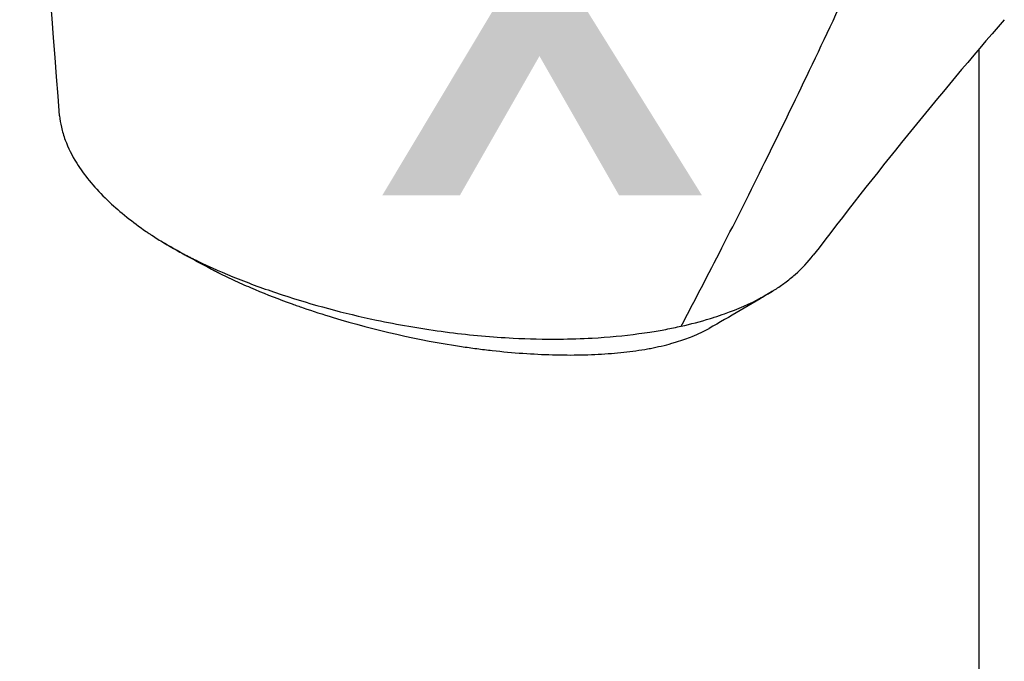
# Model space of a CAD drawing. Header units: millimetres. Extents: x 0 to 4378, y 0 to 2376.
# Tile 631 of 656: x 2619 to 2701, y 1814 to 1868. Entities that reach past the tile are written whole.
import ezdxf

# ---------------------------------------------------------------- set-up
doc = ezdxf.new("R2010")
doc.units = ezdxf.units.MM
doc.header["$LTSCALE"] = 0.2
doc.layers.add('01_Object Line', color=4, linetype='Continuous')
doc.layers.add('14_Mark', color=7, linetype='Continuous', true_color=0xe03c31)
doc.styles.add('Rainbow-5.0 Style', font='malgunsl.ttf')

# ---------------------------------------------------------------- blocks, each defined once
blk = doc.blocks.new('A$C0a0b2bc4')
blk.add_line((-39, 1006.077), (-39, 738.801))
for points in [[(-115.805, 1000.526), (-117.202, 1017.84), (-118.338, 1035.188), (-119.145, 1052.633)], [(-36.881, 1008.54), (-42.34, 1002.245), (-47.674, 995.659), (-52.846, 988.869)], [(-102.7, 987.494), (-104.191, 988.247), (-105.645, 989.038), (-107.047, 989.878)], [(-104.323, 988.412), (-103.682, 988.025), (-103.028, 987.662), (-102.36, 987.324)], [(-56.258, 985.866), (-58.068, 984.748), (-59.854, 983.717), (-61.547, 982.767)]]:
    blk.add_open_spline(points, degree=3)
for points, knots in [([(-63.877, 982.953), (-62.749, 985.083), (-61.612, 987.267), (-59.279, 991.83), (-58.081, 994.212), (-55.641, 999.149), (-54.399, 1001.707), (-51.845, 1007.049), (-50.534, 1009.839), (-48.858, 1013.462), (-48.496, 1014.248), (-48.134, 1015.037)], [0.0000003, 0.0000003, 0.0000003, 0.0000003, 0.2202609, 0.2202609, 0.4494903, 0.4494903, 0.6850729, 0.6850729, 0.9320106, 0.9320106, 0.9999951, 0.9999951, 0.9999951, 0.9999951]), ([(-115.805, 1000.526), (-115.78, 1000.21), (-115.732, 999.891), (-115.582, 999.211), (-115.475, 998.85), (-115.103, 997.848), (-114.78, 997.204), (-113.769, 995.591), (-112.975, 994.621), (-111.884, 993.542), (-111.759, 993.422), (-110.752, 992.474), (-109.726, 991.647), (-108.576, 990.859)], [4.196163, 4.196163, 4.196163, 4.196163, 4.356179, 4.356179, 4.534962, 4.534962, 4.848781, 4.848781, 5.320636, 5.320636, 5.379891, 5.379891, 5.794291, 5.794291, 5.794291, 5.794291]), ([(-108.576, 990.859), (-108.56, 990.847), (-108.54, 990.834), (-108.498, 990.805), (-108.478, 990.791), (-108.419, 990.751), (-108.379, 990.724), (-108.259, 990.644), (-108.179, 990.591), (-107.936, 990.431), (-107.771, 990.325), (-107.27, 990.01), (-106.926, 989.802), (-106.214, 989.393), (-105.849, 989.192), (-105.287, 988.896), (-105.097, 988.798), (-104.809, 988.652), (-104.713, 988.604), (-104.567, 988.532), (-104.519, 988.508), (-104.446, 988.472), (-104.421, 988.46), (-104.369, 988.434), (-104.344, 988.422), (-104.324, 988.412)], [0.000006, 0.000006, 0.000006, 0.000006, 0.0077656, 0.0077656, 0.0144608, 0.0144608, 0.0278513, 0.0278513, 0.0546324, 0.0546324, 0.1081958, 0.1081958, 0.2151263, 0.2151263, 0.321952, 0.321952, 0.3753541, 0.3753541, 0.4020519, 0.4020519, 0.4154008, 0.4154008, 0.4220656, 0.4220656, 0.4297877, 0.4297877, 0.4297877, 0.4297877]), ([(-63.877, 982.953), (-63.071, 983.129), (-62.29, 983.333), (-61.327, 983.628), (-61.217, 983.663), (-60.816, 983.791), (-60.531, 983.887), (-59.133, 984.386), (-58.111, 984.834), (-57.063, 985.397), (-56.942, 985.464), (-56.55, 985.687), (-56.288, 985.844), (-55.744, 986.193), (-55.469, 986.383), (-54.903, 986.802), (-54.619, 987.031), (-53.768, 987.779), (-53.267, 988.315), (-52.846, 988.869)], [0.000285, 0.000285, 0.000285, 0.000285, 0.321001, 0.321001, 0.36268, 0.36268, 0.473859, 0.473859, 0.918585, 0.918585, 0.977703, 0.977703, 1.113088, 1.113088, 1.267944, 1.267944, 1.444508, 1.444508, 1.830061, 1.830061, 1.830061, 1.830061]), ([(-104.324, 988.412), (-103.239, 987.884), (-102.084, 987.377), (-99.719, 986.434), (-98.494, 985.991), (-94.697, 984.741), (-92.048, 984.029), (-87.55, 983.083), (-85.743, 982.77), (-83.702, 982.492), (-83.471, 982.461), (-81.451, 982.206), (-79.674, 982.046), (-76.619, 981.89), (-75.331, 981.862), (-73.13, 981.881), (-72.207, 981.91), (-69.96, 982.035), (-68.657, 982.158), (-67.098, 982.367), (-66.791, 982.411), (-66.029, 982.529), (-65.581, 982.606), (-64.735, 982.765), (-64.299, 982.856), (-63.877, 982.953)], [0.000006, 0.000006, 0.000006, 0.000006, 0.415915, 0.415915, 0.829157, 0.829157, 1.642303, 1.642303, 2.181975, 2.181975, 2.250978, 2.250978, 2.784949, 2.784949, 3.180899, 3.180899, 3.475323, 3.475323, 3.911917, 3.911917, 4.020234, 4.020234, 4.184358, 4.184358, 4.345765, 4.345765, 4.345765, 4.345765]), ([(-102.7, 987.494), (-102.666, 987.477), (-102.632, 987.46), (-102.598, 987.443), (-102.521, 987.404), (-102.443, 987.366), (-102.366, 987.327)], [0.8562397, 0.8562397, 0.8562397, 0.8562397, 0.8995911, 0.8995911, 0.8995911, 0.9976162, 0.9976162, 0.9976162, 0.9976162]), ([(-102.36, 987.324), (-101.901, 987.097), (-101.432, 986.875), (-100.472, 986.438), (-99.983, 986.224), (-98.484, 985.594), (-97.45, 985.192), (-96.085, 984.701), (-95.779, 984.593), (-94.649, 984.204), (-93.813, 983.934), (-89.471, 982.616), (-85.823, 981.791), (-81.815, 981.193), (-81.385, 981.133), (-80.522, 981.02), (-80.096, 980.968), (-78.802, 980.824), (-77.945, 980.746), (-76.259, 980.627), (-75.431, 980.586), (-73.808, 980.541), (-73.015, 980.537), (-71.468, 980.568), (-70.711, 980.602), (-69.263, 980.707), (-68.575, 980.776), (-67.577, 980.909), (-67.248, 980.959), (-66.76, 981.041), (-66.603, 981.069), (-66.136, 981.158), (-65.833, 981.222), (-65.235, 981.362), (-64.939, 981.438), (-64.523, 981.556), (-64.396, 981.594), (-64.03, 981.706), (-63.791, 981.785), (-63.353, 981.941), (-63.15, 982.018), (-62.446, 982.302), (-61.976, 982.526), (-61.547, 982.767)], [0.000007, 0.000007, 0.000007, 0.000007, 0.177121, 0.177121, 0.354236, 0.354236, 0.708781, 0.708781, 0.809982, 0.809982, 1.079447, 1.079447, 2.190962, 2.190962, 2.323103, 2.323103, 2.454893, 2.454893, 2.723503, 2.723503, 2.991439, 2.991439, 3.260082, 3.260082, 3.532073, 3.532073, 3.798573, 3.798573, 3.934249, 3.934249, 4.003836, 4.003836, 4.140094, 4.140094, 4.281027, 4.281027, 4.344095, 4.344095, 4.4675, 4.4675, 4.580149, 4.580149, 4.869634, 4.869634, 4.869634, 4.869634])]:
    blk.add_open_spline(points, degree=3, knots=knots)
blk = doc.blocks.new('A$C36afca62')
at = {"layer": '14_Mark', "insert": (36.133, -46.025), "char_height": 19.2, "attachment_point": 4, "style": 'Rainbow-5.0 Style'}
blk.add_mtext('{\\fMalgun Gothic Semilight|b1|i0|c129|p50;X}', dxfattribs=at)

msp = doc.modelspace()

# ---------------------------------------------------------------- block references
at = {"xscale": 1.6, "yscale": 1.6, "zscale": 1.6}
msp.add_blockref('A$C36afca62', (2591.153, 1942.034), dxfattribs=at)
at = {"layer": '01_Object Line'}
msp.add_blockref('A$C0a0b2bc4', (2737.807, 859.146), dxfattribs=at)

doc.saveas('drawing.dxf')
